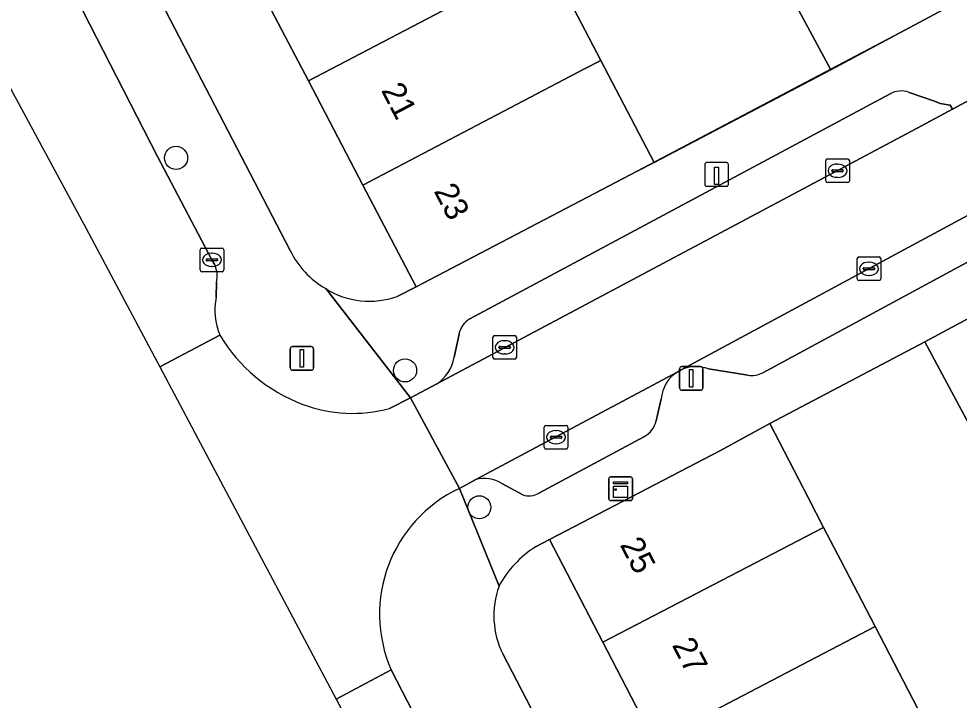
# Model space of a CAD drawing. Extents: x 159817 to 160765, y 380688 to 381638.
# Drawn here: x 159855.86 to 159895.65, y 381320.48 to 381349.28 of the extents above; entities that cross this region are included whole.
import ezdxf

# ---------------------------------------------------------------- set-up
doc = ezdxf.new("R2010")
doc.units = 0
for name, color, linetype in [('IMGEO_Boom', 7, 'Continuous'), ('IMGEO_Erf', 7, 'Continuous'), ('IMGEO_Kast', 7, 'Continuous'), ('IMGEO_Kolk', 7, 'Continuous'), ('IMGEO_Laadpaal', 7, 'Continuous'), ('IMGEO_Lichtmast', 7, 'Continuous'), ('IMGEO_Muur', 7, 'Continuous'), ('IMGEO_Pand', 7, 'Continuous'), ('IMGEO_Pand_nummerreeks', 7, 'Continuous'), ('IMGEO_Parkeervlak_open', 7, 'Continuous'), ('IMGEO_Rijbaan_lokaal_open', 7, 'Continuous'), ('IMGEO_Voetpad_open', 7, 'Continuous')]:
    doc.layers.add(name, color=color, linetype=linetype)

msp = doc.modelspace()

# ---------------------------------------------------------------- linework, layer by layer
at = {"layer": 'IMGEO_Boom'}
for centre in [(159862.516, 381343.405), (159872.205, 381334.423), (159875.346, 381328.634)]:
    msp.add_circle(centre, 0.489, dxfattribs=at)
at = {"layer": 'IMGEO_Erf'}
for points in [[(159871.877, 381337.552), (159872.678, 381337.949), (159870.424, 381342.257), (159868.118, 381346.663), (159865.996, 381350.719), (159863.757, 381355), (159861.589, 381359.143), (159859.388, 381363.349), (159855.897, 381361.522), (159867.344, 381339.495)], [(159878.184, 381351.928), (159880.489, 381347.524), (159882.744, 381343.216), (159890.213, 381347.131), (159888.093, 381351.079)], [(159909.865, 381318.675), (159908.174, 381321.735), (159906.039, 381325.6), (159902.623, 381323.713), (159900.265, 381327.972), (159898.145, 381331.8), (159896.668, 381331.006), (159894.198, 381335.627), (159887.634, 381332.174), (159889.27, 381329.021), (159889.913, 381327.782), (159890.638, 381326.385), (159892.086, 381323.596), (159894.285, 381319.359)], [(159897.797, 381288.94), (159898.139, 381289.105), (159895.883, 381293.45), (159893.697, 381297.662), (159891.51, 381301.874), (159889.323, 381306.087), (159887.137, 381310.299), (159884.95, 381314.511), (159882.763, 381318.723), (159880.576, 381322.936), (159878.321, 381327.28), (159877.726, 381326.964)], [(159876.334, 381322.443), (159892.634, 381291.044)]]:
    msp.add_lwpolyline(points, dxfattribs=at)
for centre, radius, start, end in [((159870.695, 381341.103), 3.717, 205.6322, 240.1827), ((159870.697, 381340.828), 3.482, 237.9106, 289.8076), ((159880.08, 381323.221), 4.422, 122.1744, 151.9305), ((159879.629, 381324.055), 3.668, 160.1301, 206.0764)]:
    msp.add_arc(centre, radius, start, end, dxfattribs=at)
at = {"layer": 'IMGEO_Kast'}
for p, q in [((159880.824, 381328.994), (159880.824, 381329.835)), ((159880.824, 381329.835), (159880.824, 381328.994)), ((159880.899, 381329.919), (159881.74, 381329.919)), ((159881.74, 381329.919), (159880.899, 381329.919)), ((159881.824, 381329.844), (159881.824, 381329.003)), ((159881.824, 381329.003), (159881.824, 381329.844)), ((159881.749, 381328.919), (159880.908, 381328.919)), ((159880.908, 381328.919), (159881.749, 381328.919))]:
    msp.add_line(p, q, dxfattribs=at)
for points in [[(159881.019, 381329.709), (159881.619, 381329.709), (159881.619, 381329.624), (159881.019, 381329.624), (159881.019, 381329.709)], [(159881.019, 381329.534), (159881.619, 381329.534), (159881.619, 381329.045), (159881.019, 381329.045), (159881.019, 381329.534)]]:
    msp.add_lwpolyline(points, dxfattribs=at)
msp.add_circle((159881.103, 381329.383), 0.0377, dxfattribs=at)
for centre, start, end in [((159880.902, 381329.841), 92.4484, 184.2845), ((159880.902, 381329.841), 92.4484, 184.2845), ((159881.746, 381329.841), 2.4484, 94.2845), ((159881.746, 381329.841), 2.4484, 94.2845), ((159880.902, 381328.997), 182.4484, 274.2845), ((159880.902, 381328.997), 182.4484, 274.2845), ((159881.746, 381328.997), 272.4484, 4.2845), ((159881.746, 381328.997), 272.4484, 4.2845)]:
    msp.add_arc(centre, 0.0779, start, end, dxfattribs=at)
at = {"layer": 'IMGEO_Kolk'}
for p, q in [((159890, 381342.436), (159890, 381343.288)), ((159890.075, 381343.362), (159890.927, 381343.362)), ((159891.001, 381343.288), (159891.001, 381342.436)), ((159890.259, 381342.856), (159890.259, 381342.868)), ((159890.302, 381342.905), (159890.7, 381342.905)), ((159890.488, 381343.142), (159890.513, 381343.142)), ((159890.743, 381342.868), (159890.743, 381342.856)), ((159890.697, 381342.819), (159890.299, 381342.819)), ((159890.511, 381342.582), (159890.486, 381342.582)), ((159890.927, 381342.362), (159890.075, 381342.362)), ((159863.534, 381338.668), (159863.534, 381339.52)), ((159863.609, 381339.594), (159864.461, 381339.594)), ((159864.022, 381339.374), (159864.047, 381339.374)), ((159864.535, 381339.52), (159864.535, 381338.668)), ((159863.793, 381339.088), (159863.793, 381339.1)), ((159864.231, 381339.051), (159863.833, 381339.051)), ((159863.836, 381339.137), (159864.234, 381339.137)), ((159864.277, 381339.1), (159864.277, 381339.088)), ((159891.329, 381338.293), (159891.329, 381339.145)), ((159891.404, 381339.219), (159892.256, 381339.219)), ((159891.817, 381338.999), (159891.842, 381338.999)), ((159892.33, 381339.145), (159892.33, 381338.293)), ((159864.461, 381338.594), (159863.609, 381338.594)), ((159864.045, 381338.814), (159864.02, 381338.814)), ((159891.588, 381338.713), (159891.588, 381338.725)), ((159892.026, 381338.676), (159891.628, 381338.676)), ((159891.631, 381338.762), (159892.029, 381338.762)), ((159892.072, 381338.725), (159892.072, 381338.713)), ((159892.256, 381338.219), (159891.404, 381338.219)), ((159891.84, 381338.439), (159891.815, 381338.439)), ((159875.917, 381334.97), (159875.917, 381335.822)), ((159875.992, 381335.896), (159876.844, 381335.896)), ((159876.918, 381335.822), (159876.918, 381334.97)), ((159876.176, 381335.39), (159876.176, 381335.402)), ((159876.614, 381335.353), (159876.216, 381335.353)), ((159876.219, 381335.439), (159876.617, 381335.439)), ((159876.405, 381335.676), (159876.43, 381335.676)), ((159876.66, 381335.402), (159876.66, 381335.39)), ((159876.428, 381335.116), (159876.403, 381335.116)), ((159876.844, 381334.896), (159875.992, 381334.896)), ((159878.091, 381331.172), (159878.091, 381332.024)), ((159878.166, 381332.098), (159879.018, 381332.098)), ((159878.579, 381331.878), (159878.604, 381331.878)), ((159879.092, 381332.024), (159879.092, 381331.172)), ((159878.35, 381331.592), (159878.35, 381331.604)), ((159878.788, 381331.555), (159878.39, 381331.555)), ((159878.393, 381331.641), (159878.791, 381331.641)), ((159878.834, 381331.604), (159878.834, 381331.592)), ((159879.018, 381331.098), (159878.166, 381331.098)), ((159878.602, 381331.318), (159878.577, 381331.318))]:
    msp.add_line(p, q, dxfattribs=at)
for points in [[(159890, 381342.436), (159890, 381343.288)], [(159890.075, 381343.362), (159890.927, 381343.362)], [(159891.001, 381343.288), (159891.001, 381342.436)], [(159890.927, 381342.362), (159890.075, 381342.362)], [(159863.534, 381338.668), (159863.534, 381339.52)], [(159863.609, 381339.594), (159864.461, 381339.594)], [(159864.535, 381339.52), (159864.535, 381338.668)], [(159891.329, 381338.293), (159891.329, 381339.145)], [(159891.404, 381339.219), (159892.256, 381339.219)], [(159892.33, 381339.145), (159892.33, 381338.293)], [(159864.461, 381338.594), (159863.609, 381338.594)], [(159892.256, 381338.219), (159891.404, 381338.219)], [(159875.917, 381334.97), (159875.917, 381335.822)], [(159875.992, 381335.896), (159876.844, 381335.896)], [(159876.918, 381335.822), (159876.918, 381334.97)], [(159876.844, 381334.896), (159875.992, 381334.896)], [(159878.091, 381331.172), (159878.091, 381332.024)], [(159878.166, 381332.098), (159879.018, 381332.098)], [(159879.092, 381332.024), (159879.092, 381331.172)], [(159879.018, 381331.098), (159878.166, 381331.098)]]:
    msp.add_lwpolyline(points, dxfattribs=at)
for centre, radius, start, end in [((159890.077, 381343.286), 0.0765, 91.552, 178.448), ((159890.077, 381343.286), 0.0765, 91.552, 178.448), ((159890.925, 381343.286), 0.0765, 1.552, 88.448), ((159890.925, 381343.286), 0.0765, 1.552, 88.448), ((159890.299, 381342.865), 0.0403, 85.8775, 175.7526), ((159890.704, 381342.867), 0.0386, 1.7309, 96.639), ((159890.296, 381342.855), 0.0366, 178.938, 274.7102), ((159890.7, 381342.862), 0.043, 264.8664, 352.4533), ((159890.077, 381342.438), 0.0765, 181.552, 268.448), ((159890.077, 381342.438), 0.0765, 181.552, 268.448), ((159890.925, 381342.438), 0.0765, 271.552, 358.448), ((159890.925, 381342.438), 0.0765, 271.552, 358.448), ((159863.611, 381339.518), 0.0765, 91.552, 178.448), ((159863.611, 381339.518), 0.0765, 91.552, 178.448), ((159864.459, 381339.518), 0.0765, 1.552, 88.448), ((159864.459, 381339.518), 0.0765, 1.552, 88.448), ((159863.833, 381339.097), 0.0403, 85.8775, 175.7526), ((159863.83, 381339.087), 0.0366, 178.938, 274.7102), ((159864.234, 381339.094), 0.043, 264.8664, 352.4533), ((159864.238, 381339.099), 0.0386, 1.7309, 96.639), ((159891.406, 381339.143), 0.0765, 91.552, 178.448), ((159891.406, 381339.143), 0.0765, 91.552, 178.448), ((159892.254, 381339.143), 0.0765, 1.552, 88.448), ((159892.254, 381339.143), 0.0765, 1.552, 88.448), ((159863.611, 381338.67), 0.0765, 181.552, 268.448), ((159863.611, 381338.67), 0.0765, 181.552, 268.448), ((159864.459, 381338.67), 0.0765, 271.552, 358.448), ((159864.459, 381338.67), 0.0765, 271.552, 358.448), ((159891.628, 381338.722), 0.0403, 85.8775, 175.7526), ((159891.625, 381338.712), 0.0366, 178.938, 274.7102), ((159892.029, 381338.719), 0.043, 264.8664, 352.4533), ((159892.033, 381338.724), 0.0386, 1.7309, 96.639), ((159891.406, 381338.295), 0.0765, 181.552, 268.448), ((159891.406, 381338.295), 0.0765, 181.552, 268.448), ((159892.254, 381338.295), 0.0765, 271.552, 358.448), ((159892.254, 381338.295), 0.0765, 271.552, 358.448), ((159875.994, 381335.82), 0.0765, 91.552, 178.448), ((159875.994, 381335.82), 0.0765, 91.552, 178.448), ((159876.842, 381335.82), 0.0765, 1.552, 88.448), ((159876.842, 381335.82), 0.0765, 1.552, 88.448), ((159876.216, 381335.399), 0.0403, 85.8775, 175.7526), ((159876.213, 381335.389), 0.0366, 178.938, 274.7102), ((159876.617, 381335.396), 0.043, 264.8664, 352.4533), ((159876.621, 381335.401), 0.0386, 1.7309, 96.639), ((159875.994, 381334.972), 0.0765, 181.552, 268.448), ((159875.994, 381334.972), 0.0765, 181.552, 268.448), ((159876.842, 381334.972), 0.0765, 271.552, 358.448), ((159876.842, 381334.972), 0.0765, 271.552, 358.448), ((159878.168, 381332.022), 0.0765, 91.552, 178.448), ((159878.168, 381332.022), 0.0765, 91.552, 178.448), ((159879.016, 381332.022), 0.0765, 1.552, 88.448), ((159879.016, 381332.022), 0.0765, 1.552, 88.448), ((159878.39, 381331.601), 0.0403, 85.8775, 175.7526), ((159878.387, 381331.591), 0.0366, 178.938, 274.7102), ((159878.791, 381331.598), 0.043, 264.8664, 352.4533), ((159878.795, 381331.603), 0.0386, 1.7309, 96.639), ((159878.168, 381331.174), 0.0765, 181.552, 268.448), ((159878.168, 381331.174), 0.0765, 181.552, 268.448), ((159879.016, 381331.174), 0.0765, 271.552, 358.448), ((159879.016, 381331.174), 0.0765, 271.552, 358.448)]:
    msp.add_arc(centre, radius, start, end, dxfattribs=at)
for centre, major_axis, ratio, start_param, end_param in [((159890.487, 381342.862), (-0.387, 0.002), 0.722429, 4.712389, 7.853982), ((159890.512, 381342.862), (-0.39, 0.002), 0.717154, 1.570796, 4.712389), ((159864.021, 381339.094), (-0.387, 0.002), 0.722429, 4.712389, 7.853982), ((159864.046, 381339.094), (-0.39, 0.002), 0.717154, 1.570796, 4.712389), ((159891.816, 381338.719), (-0.387, 0.002), 0.722429, 4.712389, 7.853982), ((159891.841, 381338.719), (-0.39, 0.002), 0.717154, 1.570796, 4.712389), ((159876.404, 381335.396), (-0.387, 0.002), 0.722429, 4.712389, 7.853982), ((159876.429, 381335.396), (-0.39, 0.002), 0.717154, 1.570796, 4.712389), ((159878.578, 381331.598), (-0.387, 0.002), 0.722429, 4.712389, 7.853982), ((159878.603, 381331.598), (-0.39, 0.002), 0.717154, 1.570796, 4.712389)]:
    msp.add_ellipse(centre, major_axis=major_axis, ratio=ratio, start_param=start_param, end_param=end_param, dxfattribs=at)
at = {"layer": 'IMGEO_Laadpaal'}
for p, q in [((159884.883, 381343.12), (159884.883, 381342.279)), ((159884.883, 381343.12), (159884.883, 381342.279)), ((159885.799, 381343.204), (159884.958, 381343.204)), ((159885.799, 381343.204), (159884.958, 381343.204)), ((159885.883, 381342.288), (159885.883, 381343.129)), ((159885.883, 381342.288), (159885.883, 381343.129)), ((159884.967, 381342.204), (159885.808, 381342.204)), ((159884.967, 381342.204), (159885.808, 381342.204))]:
    msp.add_line(p, q, dxfattribs=at)
msp.add_lwpolyline([(159885.298, 381343.017), (159885.458, 381343.017), (159885.458, 381342.284), (159885.298, 381342.284), (159885.298, 381343.017)], dxfattribs=at)
for centre, start, end in [((159884.961, 381343.126), 92.4484, 184.2845), ((159884.961, 381343.126), 92.4484, 184.2845), ((159885.805, 381343.126), 2.4484, 94.2845), ((159885.805, 381343.126), 2.4484, 94.2845), ((159884.961, 381342.282), 182.4484, 274.2845), ((159884.961, 381342.282), 182.4484, 274.2845), ((159885.805, 381342.282), 272.4484, 4.2845), ((159885.805, 381342.282), 272.4484, 4.2845)]:
    msp.add_arc(centre, 0.0779, start, end, dxfattribs=at)
at = {"layer": 'IMGEO_Lichtmast'}
for p, q in [((159867.344, 381334.528), (159867.344, 381335.328)), ((159867.344, 381335.328), (159867.344, 381334.528)), ((159867.444, 381335.428), (159868.234, 381335.428)), ((159868.234, 381335.428), (159867.444, 381335.428)), ((159868.334, 381335.328), (159868.334, 381334.528)), ((159868.334, 381334.528), (159868.334, 381335.328)), ((159883.915, 381334.585), (159884.705, 381334.585)), ((159884.705, 381334.585), (159883.915, 381334.585)), ((159868.234, 381334.428), (159867.444, 381334.428)), ((159867.444, 381334.428), (159868.234, 381334.428)), ((159883.815, 381333.685), (159883.815, 381334.485)), ((159883.815, 381334.485), (159883.815, 381333.685)), ((159884.805, 381334.485), (159884.805, 381333.685)), ((159884.805, 381333.685), (159884.805, 381334.485)), ((159884.705, 381333.585), (159883.915, 381333.585)), ((159883.915, 381333.585), (159884.705, 381333.585))]:
    msp.add_line(p, q, dxfattribs=at)
for points in [[(159867.764, 381335.303), (159867.914, 381335.303), (159867.914, 381334.553), (159867.764, 381334.553), (159867.764, 381335.303)], [(159884.235, 381334.46), (159884.385, 381334.46), (159884.385, 381333.71), (159884.235, 381333.71), (159884.235, 381334.46)]]:
    msp.add_lwpolyline(points, dxfattribs=at)
for centre, start, end in [((159867.444, 381335.328), 90, 180), ((159867.444, 381335.328), 90, 180), ((159868.234, 381335.328), 0, 90), ((159868.234, 381335.328), 360, 90), ((159867.444, 381334.528), 180, 270), ((159867.444, 381334.528), 180, 270), ((159868.234, 381334.528), 270, 0), ((159868.234, 381334.528), 270, 0), ((159883.915, 381334.485), 90, 180), ((159883.915, 381334.485), 90, 180), ((159884.705, 381334.485), 0, 90), ((159884.705, 381334.485), 360, 90), ((159883.915, 381333.685), 180, 270), ((159883.915, 381333.685), 180, 270), ((159884.705, 381333.685), 270, 0), ((159884.705, 381333.685), 270, 0)]:
    msp.add_arc(centre, 0.1, start, end, dxfattribs=at)
at = {"layer": 'IMGEO_Muur'}
for points in [[(159893.13, 381348.697), (159882.026, 381342.84)], [(159887.634, 381332.174), (159894.198, 381335.627)]]:
    msp.add_lwpolyline(points, dxfattribs=at)
at = {"layer": 'IMGEO_Pand'}
for points in [[(159878.184, 381351.928), (159876.061, 381355.984), (159875.307, 381355.59), (159865.996, 381350.719), (159868.118, 381346.663), (159875.358, 381350.451), (159877.466, 381351.553)], [(159893.781, 381354.051), (159891.07, 381352.635), (159888.379, 381351.229), (159888.093, 381351.079), (159890.213, 381347.131), (159893.13, 381348.697), (159895.831, 381350.135)], [(159880.489, 381347.524), (159878.184, 381351.928), (159877.466, 381351.553), (159875.358, 381350.451), (159868.118, 381346.663), (159870.424, 381342.257), (159879.771, 381347.148)], [(159882.026, 381342.84), (159882.744, 381343.216), (159880.489, 381347.524), (159879.771, 381347.148), (159870.424, 381342.257), (159872.678, 381337.949)], [(159904.487, 381335.209), (159904.686, 381335.316), (159902.208, 381339.933), (159894.198, 381335.627), (159896.668, 381331.006), (159898.145, 381331.8)], [(159880.576, 381322.936), (159889.913, 381327.782), (159889.27, 381329.021), (159887.634, 381332.174), (159885.545, 381331.03), (159878.321, 381327.28)], [(159892.086, 381323.596), (159890.638, 381326.385), (159889.913, 381327.782), (159880.576, 381322.936), (159882.763, 381318.723)], [(159894.285, 381319.359), (159892.086, 381323.596), (159882.763, 381318.723), (159884.95, 381314.511), (159894.185, 381319.304)]]:
    msp.add_lwpolyline(points, close=True, dxfattribs=at)
at = {"layer": 'IMGEO_Parkeervlak_open'}
for points in [[(159906.431, 381346.565), (159899.117, 381342.639), (159883.886, 381334.446)], [(159873.522, 381333.843), (159893.863, 381344.661), (159895.359, 381345.466), (159895.269, 381345.63), (159894.845, 381345.709), (159894.598, 381345.796), (159893.526, 381346.175)], [(159892.721, 381346.114), (159874.946, 381336.597)], [(159887.335, 381334.326), (159896.123, 381339.063), (159898.151, 381340.151), (159901.458, 381341.938), (159901.732, 381342.094), (159904.859, 381343.746)], [(159874.486, 381335.959), (159874.285, 381334.976)], [(159883.74, 381334.367), (159875.198, 381329.806)], [(159885.036, 381334.484), (159886.705, 381334.219)], [(159882.831, 381332.288), (159883.045, 381333.217)], [(159877.863, 381329.23), (159882.33, 381331.633)], [(159876.301, 381329.638), (159877.183, 381329.166)]]:
    msp.add_lwpolyline(points, dxfattribs=at)
for centre, radius, start, end in [((159893.192, 381345.24), 0.993, 70.3477, 118.3191), ((159875.43, 381335.763), 0.965, 120.1461, 168.2705), ((159872.655, 381335.25), 1.653, 301.6384, 350.4463), ((159884.505, 381333.123), 1.461, 68.6978, 115.0874), ((159884.509, 381333.117), 1.467, 121.605, 176.1018), ((159886.864, 381335.191), 0.985, 260.7097, 298.5687), ((159881.858, 381332.513), 0.998, 298.1982, 346.9781), ((159875.553, 381328.433), 1.418, 58.1724, 104.5071), ((159877.454, 381329.931), 0.812, 250.4993, 300.2541)]:
    msp.add_arc(centre, radius, start, end, dxfattribs=at)
at = {"layer": 'IMGEO_Rijbaan_lokaal_open'}
for points in [[(159864.153, 381338.89), (159864.033, 381339.093), (159861.736, 381343.466), (159850.225, 381365.883), (159846.313, 381373.251), (159844.505, 381376.716), (159841.951, 381381.527), (159840.044, 381385.182), (159838.551, 381387.886), (159836.907, 381391.037), (159834.344, 381395.861), (159825.713, 381412.239), (159824.671, 381414.27), (159821.736, 381412.719), (159821.736, 381412.719), (159829.951, 381393.604), (159831.684, 381390.4), (159858.717, 381340.421), (159861.827, 381334.573)], [(159864.217, 381337.523), (159864.228, 381338.138)], [(159861.827, 381334.573), (159861.827, 381334.573), (159864.37, 381335.914)], [(159864.37, 381335.914), (159861.827, 381334.573), (159861.827, 381334.573), (159869.295, 381320.529)], [(159874.505, 381329.436), (159872.438, 381333.26), (159871.545, 381332.815)], [(159869.295, 381320.529), (159869.295, 381320.529), (159871.618, 381321.761)], [(159872.535, 381319.994), (159871.618, 381321.761), (159869.295, 381320.529), (159869.295, 381320.529), (159890.617, 381280.43), (159897.002, 381271.647)]]:
    msp.add_lwpolyline(points, dxfattribs=at)
msp.add_lwpolyline([(159906.431, 381346.565), (159906.553, 381346.631), (159914.971, 381351.15), (159925.188, 381356.805), (159923.178, 381360.512), (159910.447, 381353.582), (159902.291, 381349.194), (159901.755, 381348.906), (159895.359, 381345.466), (159893.863, 381344.661), (159873.522, 381333.843), (159873.34, 381333.746), (159872.438, 381333.26), (159874.505, 381329.436), (159875.198, 381329.806), (159883.74, 381334.367), (159883.886, 381334.446), (159899.117, 381342.639)], close=True, dxfattribs=at)
for centre, radius, start, end in [((159863.032, 381338.398), 1.224, 347.7092, 23.6818), ((159866.816, 381336.958), 2.66, 167.7454, 203.1185), ((159870.29, 381339.44), 6.89, 210.7796, 249.5033), ((159869.976, 381338.584), 5.979, 249.4467, 285.215), ((159877.006, 381324.115), 5.88, 115.1772, 203.5946)]:
    msp.add_arc(centre, radius, start, end, dxfattribs=at)
at = {"layer": 'IMGEO_Voetpad_open'}
for points in [[(160025.115, 381437.941), (160006.457, 381424.324), (160006.453, 381424.321), (160003.64, 381422.268), (160000, 381419.611), (159973.223, 381400.119), (159971.191, 381398.64), (159952.534, 381385.059), (159950.421, 381383.521), (159948.981, 381382.473), (159929.338, 381368.476), (159900.122, 381352.484), (159895.831, 381350.135), (159893.13, 381348.697), (159890.213, 381347.131), (159882.744, 381343.216), (159882.026, 381342.84), (159872.678, 381337.949), (159871.877, 381337.552)], [(159824.061, 381415.403), (159824.671, 381414.27), (159825.713, 381412.239), (159834.344, 381395.861), (159836.907, 381391.037), (159838.551, 381387.886), (159840.044, 381385.182), (159841.951, 381381.527), (159844.505, 381376.716), (159846.313, 381373.251), (159850.225, 381365.883), (159861.736, 381343.466), (159864.033, 381339.093), (159864.153, 381338.89)], [(159867.344, 381339.495), (159855.897, 381361.522), (159853.6, 381365.913), (159851.379, 381370.158), (159848.584, 381375.499), (159847.123, 381378.255)], [(159894.198, 381335.627), (159902.208, 381339.933), (159903.602, 381340.69), (159934.329, 381357.376), (159938.848, 381359.71)], [(159893.526, 381346.175), (159894.598, 381345.796), (159894.845, 381345.709), (159895.269, 381345.63), (159895.359, 381345.466), (159901.755, 381348.906), (159902.291, 381349.194)], [(159874.946, 381336.597), (159892.721, 381346.114)], [(159904.859, 381343.746), (159901.732, 381342.094), (159901.458, 381341.938), (159898.151, 381340.151), (159896.123, 381339.063), (159887.335, 381334.326)], [(159864.228, 381338.138), (159864.217, 381337.523)], [(159871.545, 381332.815), (159872.438, 381333.26), (159868.847, 381337.878)], [(159868.847, 381337.878), (159872.438, 381333.26), (159873.34, 381333.746), (159873.522, 381333.843)], [(159874.285, 381334.976), (159874.486, 381335.959)], [(159877.726, 381326.964), (159878.321, 381327.28), (159885.545, 381331.03), (159887.634, 381332.174), (159894.198, 381335.627)], [(159883.886, 381334.446), (159883.74, 381334.367)], [(159886.705, 381334.219), (159885.036, 381334.484)], [(159883.045, 381333.217), (159882.831, 381332.288)], [(159882.33, 381331.633), (159877.863, 381329.23)], [(159875.198, 381329.806), (159874.505, 381329.436), (159876.179, 381325.302)], [(159876.179, 381325.302), (159874.505, 381329.436)], [(159877.183, 381329.166), (159876.301, 381329.638)], [(159895.464, 381285.024), (159892.697, 381290.845), (159892.634, 381291.044), (159876.334, 381322.443)], [(159871.618, 381321.761), (159872.535, 381319.994)]]:
    msp.add_lwpolyline(points, dxfattribs=at)
for centre, radius, start, end in [((159893.192, 381345.24), 0.993, 70.3477, 118.3191), ((159870.695, 381341.103), 3.717, 205.6322, 240.1827), ((159863.032, 381338.398), 1.224, 347.7092, 23.6818), ((159870.697, 381340.828), 3.482, 237.9106, 289.8076), ((159866.816, 381336.958), 2.66, 167.7454, 203.1185), ((159875.43, 381335.763), 0.965, 120.1461, 168.2705), ((159870.29, 381339.44), 6.89, 210.7796, 249.5033), ((159872.655, 381335.25), 1.653, 301.6384, 350.4463), ((159884.505, 381333.123), 1.461, 68.6978, 115.0874), ((159884.509, 381333.117), 1.467, 121.605, 176.1018), ((159886.864, 381335.191), 0.985, 260.7097, 298.5687), ((159869.976, 381338.584), 5.979, 249.4467, 285.215), ((159881.858, 381332.513), 0.998, 298.1982, 346.9781), ((159875.553, 381328.433), 1.418, 58.1724, 104.5071), ((159877.006, 381324.115), 5.88, 115.1772, 203.5946), ((159877.454, 381329.931), 0.812, 250.4993, 300.2541), ((159880.08, 381323.221), 4.422, 122.1744, 151.9305), ((159879.629, 381324.055), 3.668, 160.1301, 206.0764)]:
    msp.add_arc(centre, radius, start, end, dxfattribs=at)

# ---------------------------------------------------------------- texts
at = {"layer": 'IMGEO_Pand_nummerreeks'}
for s, rotation, p in [('21', 297.6221, (159871.174, 381346.261)), ('23', 297.6221, (159873.402, 381342.003)), ('25', 297.4354, (159881.278, 381327.053)), ('27', 297.4354, (159883.48, 381322.812))]:
    msp.add_text(s, height=1, rotation=rotation, dxfattribs=at).set_placement(p)

doc.saveas('drawing.dxf')
